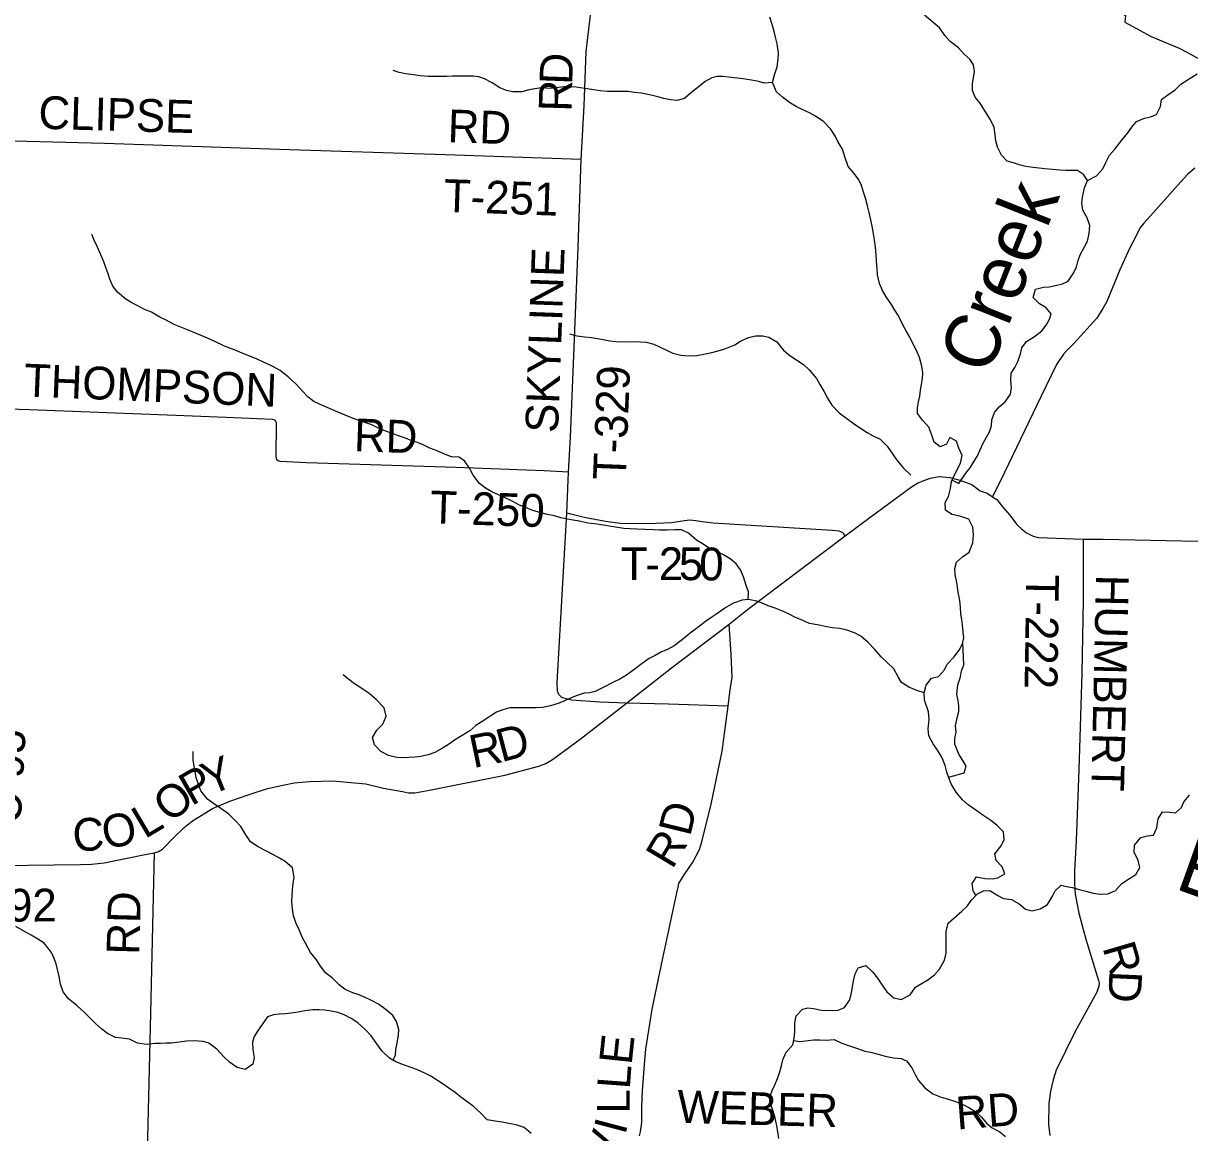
# Model space of a CAD drawing. Extents: x 1759416 to 2214760, y 252598 to 1116833.
# Drawn here: x 2016789 to 2027466, y 885483 to 895636 of the extents above; entities that cross this region are included whole.
import ezdxf

# ---------------------------------------------------------------- set-up
doc = ezdxf.new("R2010")
doc.units = 0
for name, color, linetype in [('GM_X_County_Road', 7, 'Continuous'), ('GM_X_County_Road_Text', 7, 'Continuous'), ('GM_X_Minor_River', 7, 'Continuous'), ('GM_X_Minor_River_Text', 7, 'Continuous'), ('GM_X_Township_Road', 7, 'Continuous'), ('GM_X_Township_Road_Text', 7, 'Continuous')]:
    doc.layers.add(name, color=color, linetype=linetype)

msp = doc.modelspace()

# ---------------------------------------------------------------- linework, layer by layer
at = {"layer": 'GM_X_County_Road'}
for points in [[(2023913, 896086), (2023977, 896064), (2024032, 896053), (2024117, 896051), (2024656, 896040), (2026386, 895977), (2026469, 895963), (2026526, 895943), (2026694, 895833), (2026879, 895707), (2026873, 895648), (2027115, 895515), (2027369, 895409), (2027445, 895368), (2027583, 895294)], [(2027512, 894309), (2027446, 894253), (2027354, 894152), (2027107, 893874), (2027047, 893808), (2027009, 893760), (2026975, 893692), (2026915, 893576), (2026827, 893380), (2026708, 893091), (2026672, 893025), (2026616, 892937), (2026406, 892707), (2026347, 892647), (2026311, 892607), (2026247, 892513), (2026105, 892217), (2025772, 891524), (2025660, 891301)], [(2023240, 889385), (2023256, 889515), (2023277, 889653), (2023269, 889860), (2023251, 890138), (2023419, 890272), (2023904, 890636), (2024311, 890946), (2024549, 891122), (2024919, 891393), (2024973, 891426), (2025031, 891452), (2025092, 891472), (2025174, 891488), (2025270, 891480), (2025362, 891456), (2025472, 891416), (2025548, 891358), (2025612, 891336), (2025660, 891301), (2025700, 891279), (2025756, 891209), (2025818, 891137), (2025885, 891049), (2025927, 891009), (2025973, 890972), (2026033, 890942), (2026079, 890930), (2026492, 890916), (2026674, 890914), (2027544, 890895)], [(2016471, 887929), (2016831, 887932), (2017313, 887938), (2017413, 887939), (2017530, 887951), (2017918, 888033), (2017990, 888045), (2018026, 888057), (2018062, 888077), (2018166, 888183), (2018260, 888277), (2018338, 888337), (2018417, 888387), (2018519, 888449), (2018679, 888517), (2018857, 888579), (2019025, 888633), (2019179, 888667), (2019267, 888683), (2019407, 888696), (2019625, 888702), (2019752, 888692), (2019924, 888676), (2020086, 888637), (2020260, 888605), (2020316, 888593), (2020374, 888593), (2020508, 888617), (2021198, 888756), (2021507, 888838), (2021571, 888860), (2021633, 888898), (2021887, 889084), (2022312, 889414), (2022722, 889736), (2023251, 890138)], [(2022428, 885453), (2022440, 885491), (2022452, 885577), (2022452, 885723), (2022458, 885864), (2022474, 886108), (2022486, 886246), (2022545, 886613), (2022643, 887080), (2022770, 887677), (2022782, 887729), (2022790, 887763), (2022838, 887841), (2022919, 887959), (2022979, 888073), (2022999, 888143), (2023087, 888488), (2023186, 888974), (2023240, 889385)]]:
    msp.add_lwpolyline(points, dxfattribs=at)
at = {"layer": 'GM_X_Minor_River'}
for points in [[(2024608, 893334), (2024606, 893394), (2024600, 893458), (2024595, 893518), (2024589, 893586), (2024581, 893654), (2024573, 893708), (2024563, 893764), (2024546, 893839), (2024532, 893905), (2024518, 893965), (2024499, 894035), (2024481, 894091), (2024463, 894153), (2024437, 894205), (2024394, 894263), (2024340, 894327), (2024310, 894413), (2024287, 894483), (2024249, 894549), (2024223, 894601), (2024179, 894671), (2024116, 894733), (2024042, 894785), (2023992, 894813), (2023913, 894851), (2023863, 894876), (2023813, 894904), (2023739, 894960), (2023685, 895008), (2023646, 895094), (2023666, 895166), (2023690, 895237), (2023699, 895307), (2023701, 895367), (2023691, 895447), (2023675, 895509), (2023662, 895561), (2023644, 895625), (2023622, 895691)], [(2026532, 894198), (2026495, 894252), (2026439, 894290), (2026387, 894288), (2026333, 894290), (2026279, 894293), (2026211, 894299), (2026139, 894305), (2026089, 894309), (2026034, 894317), (2025966, 894326), (2025904, 894340), (2025852, 894358), (2025796, 894374), (2025744, 894428), (2025707, 894504), (2025691, 894560), (2025685, 894616), (2025675, 894682), (2025644, 894754), (2025596, 894826), (2025548, 894904), (2025503, 894960), (2025479, 895020), (2025477, 895086), (2025487, 895136), (2025496, 895195), (2025488, 895255), (2025454, 895307), (2025402, 895355), (2025349, 895411), (2025275, 895470), (2025227, 895522), (2025176, 895596), (2025040, 895712)], [(2023646, 895093), (2023572, 895088), (2023522, 895104), (2023454, 895116), (2023380, 895127), (2023324, 895135), (2023245, 895143), (2023191, 895149), (2023141, 895149), (2023091, 895138), (2023031, 895104), (2022965, 895050), (2022913, 895008), (2022842, 894949), (2022772, 894931), (2022713, 894935), (2022653, 894949), (2022597, 894962), (2022547, 894976), (2022447, 894996), (2022383, 895004), (2022325, 895012), (2022261, 895013), (2022132, 895013), (2022070, 895019), (2021990, 895030), (2021928, 895040), (2021850, 895052), (2021800, 895056), (2021742, 895056), (2021662, 895047), (2021609, 895041), (2021533, 895045), (2021471, 895037), (2021419, 895027), (2021351, 895010), (2021271, 895008), (2021213, 895020), (2021151, 895046), (2021081, 895090), (2021012, 895127), (2020960, 895145), (2020904, 895151), (2020846, 895153), (2020718, 895152), (2020666, 895148), (2020497, 895148), (2020423, 895155), (2020359, 895165), (2020287, 895175), (2020229, 895187), (2020173, 895205)], [(2025291, 891454), (2025354, 891424), (2025418, 891519), (2025458, 891569), (2025488, 891619), (2025520, 891671), (2025546, 891726), (2025575, 891794), (2025605, 891848), (2025637, 891902), (2025651, 891954), (2025655, 892006), (2025680, 892075), (2025722, 892125), (2025776, 892171), (2025826, 892242), (2025836, 892302), (2025830, 892370), (2025833, 892434), (2025865, 892486), (2025893, 892540), (2025917, 892611), (2025931, 892667), (2025972, 892725), (2026046, 892769), (2026114, 892822), (2026152, 892874), (2026182, 892928), (2026198, 892978), (2026150, 893034), (2026091, 893068), (2026033, 893128), (2026055, 893202), (2026129, 893221), (2026179, 893225), (2026249, 893239), (2026303, 893251), (2026355, 893276), (2026403, 893348), (2026429, 893406), (2026442, 893456), (2026464, 893518), (2026504, 893591), (2026532, 893641), (2026546, 893711), (2026551, 893785), (2026529, 893857), (2026489, 893927), (2026478, 893991), (2026484, 894046), (2026504, 894130), (2026532, 894198), (2026612, 894240), (2026671, 894303), (2026699, 894361), (2026733, 894429), (2026781, 894485), (2026845, 894568), (2026899, 894634), (2026936, 894686), (2026978, 894737), (2027052, 894769), (2027108, 894779), (2027164, 894803), (2027198, 894874), (2027208, 894938), (2027266, 894982), (2027332, 895028), (2027386, 895079), (2027463, 895129), (2027535, 895173)], [(2023424, 890364), (2023426, 890434), (2023405, 890492), (2023381, 890570), (2023353, 890634), (2023314, 890688), (2023258, 890736), (2023198, 890772), (2023132, 890805), (2023070, 890829), (2023011, 890869), (2022951, 890907), (2022877, 890971), (2022813, 890999), (2022750, 891001), (2022682, 890996), (2022614, 890998), (2022556, 891000), (2022482, 891002), (2022406, 891007), (2022348, 891009), (2022286, 891013), (2022230, 891021), (2022171, 891031), (2022101, 891042), (2022017, 891054), (2021955, 891062), (2021879, 891078), (2021823, 891088), (2021771, 891097), (2021709, 891111), (2021652, 891127), (2021588, 891139), (2021506, 891163), (2021444, 891181), (2021386, 891204), (2021332, 891226), (2021257, 891266), (2021195, 891296), (2021139, 891322), (2021079, 891348), (2021021, 891380), (2020966, 891425), (2020908, 891499), (2020872, 891565), (2020827, 891633), (2020777, 891665), (2020707, 891669), (2020639, 891695), (2020577, 891723), (2020510, 891749), (2020448, 891778), (2020396, 891798), (2020344, 891816), (2020286, 891840), (2020224, 891862), (2020155, 891886), (2020091, 891910), (2020041, 891931), (2019979, 891961), (2019897, 891989), (2019818, 892017), (2019734, 892051), (2019662, 892080), (2019592, 892110), (2019507, 892148), (2019449, 892174), (2019395, 892214), (2019343, 892268), (2019286, 892332), (2019212, 892402), (2019140, 892458), (2019066, 892497), (2018981, 892537), (2018929, 892561), (2018861, 892591), (2018793, 892617), (2018729, 892645), (2018630, 892682), (2018536, 892728), (2018474, 892754), (2018379, 892794), (2018291, 892831), (2018171, 892879), (2018091, 892923), (2018038, 892947), (2017962, 892991), (2017898, 893018), (2017832, 893052), (2017782, 893078), (2017727, 893112), (2017651, 893174), (2017609, 893230), (2017582, 893294), (2017564, 893344), (2017544, 893402), (2017526, 893452), (2017497, 893518), (2017465, 893592), (2017437, 893652), (2017417, 893704)], [(2025510, 887653), (2025485, 887695), (2025474, 887763), (2025514, 887823), (2025590, 887809), (2025659, 887806), (2025711, 887814), (2025773, 887852), (2025750, 887916), (2025694, 887974), (2025684, 888036), (2025740, 888107), (2025767, 888165), (2025761, 888237), (2025701, 888297), (2025647, 888339), (2025574, 888389), (2025508, 888434), (2025438, 888484), (2025385, 888530), (2025327, 888600), (2025283, 888676), (2025261, 888730), (2025242, 888782), (2025228, 888844), (2025198, 888918), (2025157, 888984), (2025119, 889042), (2025079, 889116), (2025073, 889179), (2025080, 889265), (2025076, 889333), (2025040, 889441), (2025035, 889509), (2025055, 889577), (2025103, 889642), (2025167, 889658), (2025221, 889720), (2025247, 889770), (2025310, 889837), (2025362, 889907), (2025388, 889961), (2025398, 890013), (2025394, 890064), (2025387, 890130), (2025379, 890180), (2025371, 890232), (2025367, 890292), (2025361, 890354), (2025348, 890430), (2025334, 890518), (2025320, 890590), (2025315, 890646), (2025331, 890703), (2025387, 890753), (2025447, 890797), (2025481, 890882), (2025488, 890954), (2025482, 891024), (2025444, 891098), (2025362, 891126), (2025289, 891139), (2025231, 891179), (2025229, 891251), (2025257, 891306), (2025277, 891378), (2025286, 891442), (2025316, 891510), (2025368, 891611), (2025382, 891679), (2025353, 891747), (2025333, 891813), (2025269, 891845), (2025239, 891783), (2025183, 891760), (2025127, 891802), (2025106, 891868), (2025078, 891940), (2025020, 892004), (2024974, 892066), (2024975, 892116), (2024985, 892173), (2024995, 892225), (2025001, 892277), (2025011, 892329), (2025020, 892385), (2025022, 892437), (2025014, 892497), (2024992, 892577), (2024965, 892643), (2024935, 892698), (2024903, 892764), (2024875, 892816), (2024838, 892884), (2024800, 892958), (2024768, 893012), (2024737, 893064), (2024689, 893132), (2024653, 893190), (2024627, 893254), (2024608, 893334)], [(2021788, 892795), (2021856, 892777), (2021927, 892768), (2021989, 892760), (2022045, 892750), (2022097, 892742), (2022159, 892730), (2022211, 892724), (2022315, 892721), (2022371, 892723), (2022439, 892721), (2022490, 892717), (2022560, 892700), (2022614, 892674), (2022678, 892644), (2022734, 892618), (2022808, 892598), (2022881, 892592), (2022953, 892597), (2023019, 892607), (2023091, 892623), (2023149, 892637), (2023211, 892656), (2023303, 892694), (2023355, 892726), (2023427, 892761), (2023491, 892775), (2023559, 892777), (2023613, 892765), (2023687, 892721), (2023744, 892649), (2023794, 892605), (2023852, 892566), (2023930, 892512), (2023983, 892464), (2024049, 892384), (2024079, 892330), (2024116, 892268), (2024150, 892204), (2024190, 892142), (2024256, 892072), (2024329, 892018), (2024387, 891976), (2024461, 891926), (2024514, 891890), (2024564, 891863), (2024632, 891829), (2024696, 891765), (2024747, 891695), (2024785, 891637), (2024847, 891565), (2024914, 891499)], [(2025035, 889509), (2024967, 889529), (2024895, 889561), (2024827, 889603), (2024796, 889655), (2024758, 889729), (2024694, 889789), (2024641, 889837), (2024583, 889904), (2024523, 889968), (2024455, 890026), (2024398, 890058), (2024328, 890082), (2024262, 890096), (2024194, 890104), (2024128, 890115), (2024074, 890127), (2023985, 890143), (2023925, 890169), (2023853, 890201), (2023801, 890228), (2023747, 890252), (2023670, 890282), (2023608, 890306), (2023546, 890332), (2023492, 890350), (2023424, 890364), (2023368, 890355), (2023290, 890329), (2023220, 890289), (2023146, 890238), (2023092, 890202), (2023034, 890162), (2022962, 890107), (2022894, 890053), (2022824, 889997), (2022746, 889938), (2022686, 889906), (2022630, 889882), (2022573, 889850), (2022519, 889821), (2022453, 889777), (2022391, 889729), (2022311, 889670), (2022249, 889634), (2022185, 889602), (2022091, 889555), (2022025, 889519), (2021975, 889509), (2021923, 889505), (2021849, 889480), (2021797, 889458), (2021743, 889434), (2021685, 889410), (2021615, 889389), (2021541, 889373), (2021485, 889371), (2021293, 889370), (2021242, 889370), (2021178, 889354), (2021120, 889332), (2021069, 889299), (2021015, 889261), (2020931, 889209), (2020877, 889160), (2020807, 889118), (2020745, 889080), (2020691, 889042), (2020627, 889001), (2020555, 888963), (2020495, 888941), (2020427, 888926), (2020373, 888920), (2020317, 888916), (2020261, 888912), (2020209, 888916), (2020133, 888935), (2020062, 888971), (2020004, 889031), (2019986, 889099), (2020024, 889166), (2020079, 889222), (2020109, 889294), (2020093, 889370), (2020020, 889446), (2019956, 889502), (2019878, 889554), (2019820, 889592), (2019767, 889630), (2019717, 889672)], [(2025259, 888736), (2025349, 888761), (2025403, 888775), (2025420, 888837), (2025390, 888889), (2025352, 888947), (2025315, 889037), (2025317, 889091), (2025329, 889149), (2025323, 889206), (2025337, 889278), (2025352, 889336), (2025354, 889388), (2025346, 889438), (2025336, 889494), (2025345, 889582), (2025367, 889655), (2025377, 889711), (2025399, 889765), (2025389, 889968)], [(2020174, 886145), (2020195, 886194), (2020199, 886244), (2020211, 886304), (2020224, 886376), (2020226, 886426), (2020206, 886499), (2020172, 886555), (2020111, 886606), (2020041, 886658), (2019971, 886696), (2019919, 886720), (2019854, 886746), (2019804, 886762), (2019734, 886794), (2019680, 886836), (2019616, 886899), (2019559, 886943), (2019509, 887007), (2019471, 887065), (2019418, 887133), (2019372, 887217), (2019340, 887273), (2019316, 887333), (2019287, 887397), (2019261, 887467), (2019253, 887532), (2019248, 887598), (2019250, 887654), (2019252, 887706), (2019260, 887762), (2019268, 887820), (2019253, 887906), (2019185, 887966), (2019135, 887994), (2019073, 888030), (2019022, 888056), (2018940, 888098), (2018868, 888146), (2018825, 888210), (2018781, 888286), (2018729, 888339), (2018671, 888397), (2018598, 888451), (2018530, 888495), (2018474, 888535), (2018415, 888611), (2018389, 888677), (2018371, 888733), (2018355, 888821), (2018344, 888893), (2018342, 888971)], [(2023705, 885428), (2023697, 885490), (2023686, 885544), (2023668, 885632), (2023646, 885698), (2023626, 885751), (2023625, 885817), (2023643, 885867), (2023673, 885925), (2023693, 885977), (2023711, 886031), (2023728, 886094), (2023742, 886150), (2023772, 886218), (2023832, 886288), (2023847, 886365), (2023851, 886419), (2023851, 886487), (2023865, 886551), (2023921, 886613), (2023971, 886624), (2024023, 886618), (2024097, 886604), (2024181, 886602), (2024247, 886604), (2024305, 886629), (2024355, 886697), (2024369, 886763), (2024379, 886819), (2024392, 886885), (2024404, 886936), (2024432, 886992), (2024502, 887012), (2024562, 886954), (2024607, 886898), (2024651, 886834), (2024693, 886772), (2024759, 886718), (2024826, 886701), (2024906, 886745), (2024957, 886813), (2025017, 886852), (2025069, 886880), (2025131, 886928), (2025175, 886978), (2025221, 887061), (2025237, 887127), (2025238, 887187), (2025238, 887325), (2025254, 887401), (2025379, 887510), (2025431, 887558), (2025467, 887609), (2025525, 887669), (2025579, 887697), (2025637, 887699), (2025711, 887654), (2025761, 887626), (2025836, 887616), (2025904, 887576), (2025962, 887528), (2026024, 887514), (2026096, 887531), (2026164, 887571), (2026210, 887647), (2026236, 887697), (2026290, 887748), (2026340, 887736), (2026392, 887726), (2026442, 887710), (2026516, 887692), (2026584, 887675), (2026648, 887665), (2026715, 887669), (2026785, 887697), (2026846, 887764), (2026916, 887810), (2026972, 887844), (2027010, 887910), (2026994, 887977), (2026957, 888047), (2026961, 888115), (2027019, 888185), (2027081, 888199), (2027135, 888206), (2027165, 888274), (2027177, 888354), (2027218, 888420), (2027285, 888416), (2027335, 888411), (2027391, 888459), (2027414, 888511), (2027466, 888571)], [(2017689, 886348), (2017633, 886354), (2017559, 886389), (2017506, 886431), (2017452, 886479), (2017400, 886531), (2017350, 886583), (2017279, 886645), (2017201, 886707), (2017153, 886773), (2017130, 886843), (2017118, 886911), (2017106, 886965), (2017090, 887027), (2017071, 887077), (2017047, 887131), (2016979, 887217), (2016912, 887261), (2016860, 887289), (2016800, 887323), (2016720, 887371)], [(2021438, 885475), (2021375, 885530), (2021299, 885554), (2021233, 885566), (2021171, 885580), (2021107, 885588), (2021036, 885599), (2020978, 885661), (2020906, 885725), (2020850, 885767), (2020793, 885809), (2020743, 885849), (2020685, 885891), (2020633, 885925), (2020518, 886001), (2020464, 886028), (2020404, 886056), (2020340, 886080), (2020269, 886104), (2020199, 886130), (2020141, 886164), (2020075, 886228), (2020024, 886296), (2019974, 886370), (2019922, 886425), (2019851, 886487), (2019791, 886529), (2019725, 886561), (2019667, 886581), (2019607, 886595), (2019549, 886603), (2019497, 886606), (2019438, 886608), (2019366, 886598), (2019304, 886586), (2019240, 886575), (2019186, 886571), (2019130, 886567), (2019078, 886561), (2019024, 886543), (2018982, 886482), (2018938, 886422), (2018903, 886362), (2018887, 886310), (2018891, 886244), (2018901, 886170), (2018890, 886111), (2018820, 886061), (2018745, 886079), (2018675, 886129), (2018625, 886177), (2018559, 886247), (2018488, 886302), (2018436, 886318), (2018354, 886324), (2018282, 886320), (2018216, 886311), (2018146, 886301), (2018096, 886301), (2018044, 886299), (2017992, 886299), (2017915, 886290), (2017835, 886302), (2017761, 886338), (2017689, 886348)], [(2023840, 886327), (2023898, 886317), (2023948, 886323), (2024022, 886333), (2024076, 886331), (2024138, 886329), (2024212, 886334), (2024282, 886302), (2024351, 886278), (2024425, 886254), (2024493, 886230), (2024543, 886219), (2024615, 886201), (2024679, 886183), (2024755, 886169), (2024824, 886161), (2024874, 886140), (2024922, 886076), (2024956, 886010), (2024985, 885960), (2025043, 885892), (2025115, 885838), (2025191, 885806), (2025246, 885792), (2025322, 885768), (2025376, 885746), (2025444, 885713), (2025508, 885673), (2025561, 885623), (2025607, 885569), (2025659, 885527), (2025727, 885489), (2025780, 885449)]]:
    msp.add_lwpolyline(points, dxfattribs=at)
at = {"layer": 'GM_X_Township_Road'}
for points in [[(2021895, 894389), (2021923, 894880), (2021942, 895379), (2022025, 896072), (2022038, 896173), (2022035, 896229)], [(2021895, 894389), (2020650, 894431), (2019135, 894481), (2017532, 894535), (2016582, 894560)], [(2022312, 889414), (2022066, 889424), (2021806, 889441), (2021757, 889453), (2021717, 889467), (2021691, 889493), (2021678, 889525), (2021676, 889603), (2021727, 890513), (2021765, 891152), (2021780, 891528), (2021798, 891847), (2021831, 892672), (2021868, 893586), (2021895, 894389)], [(2018643, 892027), (2018642, 892027), (2018184, 892046), (2016846, 892097), (2016461, 892110)], [(2021780, 891528), (2021558, 891541), (2020749, 891570), (2019380, 891612), (2019140, 891626), (2019123, 891631), (2019110, 891642), (2019102, 891668), (2019105, 891981), (2019098, 891998), (2019089, 892005), (2019073, 892009), (2018643, 892027)], [(2024311, 890946), (2024301, 890964), (2024289, 890977), (2024257, 890987), (2024193, 890993), (2023104, 891060), (2023004, 891074), (2022946, 891082), (2022890, 891088), (2022842, 891084), (2022784, 891074), (2022722, 891065), (2022512, 891055), (2022253, 891059), (2022119, 891075), (2021923, 891112), (2021765, 891152)], [(2026492, 890916), (2026491, 890355), (2026479, 889688), (2026452, 888805), (2026427, 888154), (2026412, 887883), (2026411, 887763), (2026419, 887665), (2026453, 887492), (2026517, 887255), (2026607, 886956), (2026632, 886876), (2026638, 886850), (2026636, 886823), (2026615, 886768), (2026414, 886401), (2026243, 886055), (2026216, 885965), (2026191, 885861), (2026176, 885749), (2026175, 885559), (2026186, 885457)], [(2023240, 889385), (2022694, 889404), (2022312, 889414)], [(2017865, 882871), (2017891, 883873), (2017918, 885052), (2017956, 886575), (2017990, 888045)]]:
    msp.add_lwpolyline(points, dxfattribs=at)

# ---------------------------------------------------------------- texts
at = {"layer": 'GM_X_County_Road_Text'}
for s, rotation, p in [('C-95', 86.9143, (2016764, 888300)), ('R', 11.7638, (2020908, 888818)), ('D', 14.7676, (2021165, 888872)), ('Y', 21.9137, (2018493, 888565)), ('P', 29.7903, (2018328, 888469)), ('O', 39.3091, (2018134, 888309)), ('D', 76.2245, (2022892, 888186)), ('O', 11.5932, (2017541, 888074)), ('L', 30.6897, (2017901, 888167)), ('C', 3.0731, (2017247, 888055)), ('R', 59.0496, (2022729, 887885)), ('C-92', 0.3565, (2016226, 887411)), ('E', 83.9116, (2022357, 886097)), ('L', 85.7919, (2022340, 885875)), ('L', 90.0534, (2022341, 885657)), ('I', 75.1777, (2022298, 885454)), ('V', 70.2383, (2022201, 885178))]:
    msp.add_text(s, height=300, rotation=rotation, dxfattribs=at).set_placement(p)
at = {"layer": 'GM_X_Minor_River_Text'}
for s, height, rotation, p in [('Creek', 500.1, 68.321, (2025623, 892401)), ('East', 500, 340.3213, (2027321, 887719))]:
    msp.add_text(s, height=height, rotation=rotation, dxfattribs=at).set_placement(p)
at = {"layer": 'GM_X_Township_Road_Text'}
for s, rotation, p in [('D', 87.8867, (2021813, 895071)), ('R', 88.3566, (2021806, 894825)), ('CLIPSE', 358.3518, (2016924, 894672)), ('RD', 358.0243, (2020670, 894549)), ('T-251', 358.0347, (2020634, 893911)), ('SKYLINE', 87.9086, (2021683, 891884)), ('THOMPSON', 357.6243, (2016789, 892222)), ('T-329', 87.7546, (2022303, 891452)), ('RD', 358.0262, (2019812, 891720)), ('T-250', 358.0539, (2020509, 891060)), ('T', 0, (2022258, 890540)), ('2', 359.9636, (2022606, 890540)), ('5', 359.8387, (2022790, 890540)), ('0', 359.1413, (2022974, 890539)), ('-', 359.9844, (2022483, 890540)), ('T-222', 269.1758, (2025970, 890593)), ('HUMBERT', 268.7328, (2026609, 890592)), ('RD', 88.5194, (2017850, 887108)), ('R', 286.3116, (2026666, 887178)), ('D', 267.471, (2026732, 886968)), ('WEBER', 358.4303, (2022772, 885573)), ('RD', 4.3653, (2025337, 885511))]:
    msp.add_text(s, height=300, rotation=rotation, dxfattribs=at).set_placement(p)

doc.saveas('drawing.dxf')
